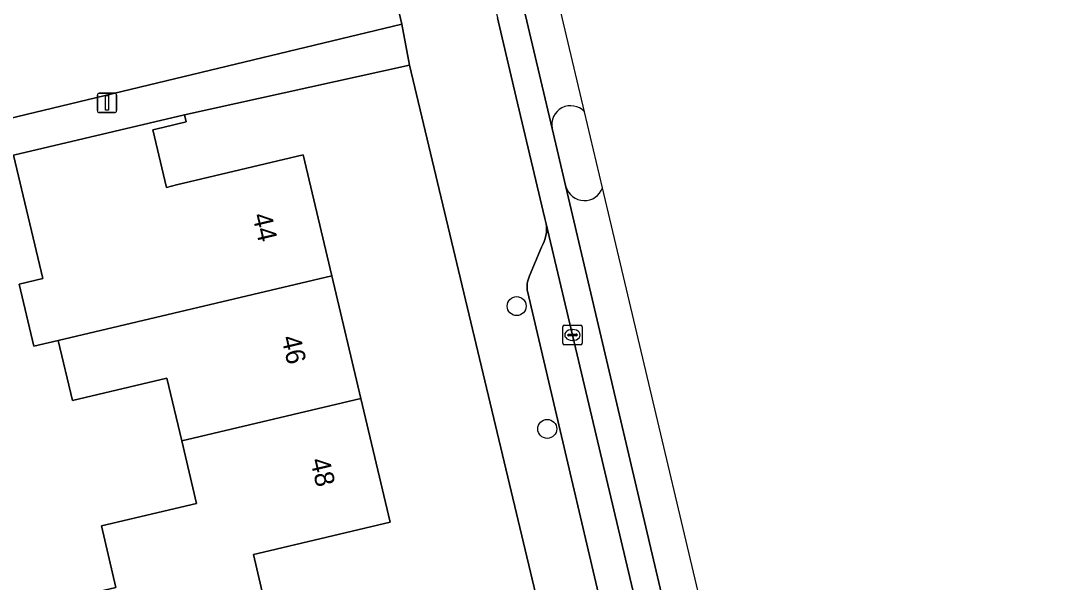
# Model space of a CAD drawing. Extents: x 157648 to 158502, y 379212 to 380938.
# Drawn here: x 158351.9 to 158406.1, y 380753.3 to 380782.3 of the extents above; entities that cross this region are included whole.
import ezdxf

# ---------------------------------------------------------------- set-up
doc = ezdxf.new("R2010")
doc.units = 0
for name, color, linetype in [('IMGEO_Boom', 7, 'Continuous'), ('IMGEO_Erf', 7, 'Continuous'), ('IMGEO_Kolk', 7, 'Continuous'), ('IMGEO_Lichtmast', 7, 'Continuous'), ('IMGEO_Muur', 7, 'Continuous'), ('IMGEO_Pand', 7, 'Continuous'), ('IMGEO_Pand_nummerreeks', 7, 'Continuous'), ('IMGEO_Parkeervlak_open', 7, 'Continuous'), ('IMGEO_Rijbaan_lokaal_gesloten', 7, 'Continuous'), ('IMGEO_Verkeerseiland_gesloten', 7, 'Continuous'), ('IMGEO_Voetpad_open', 7, 'Continuous')]:
    doc.layers.add(name, color=color, linetype=linetype)

msp = doc.modelspace()

# ---------------------------------------------------------------- linework, layer by layer
at = {"layer": 'IMGEO_Boom'}
for centre in [(158377.502, 380767.561), (158379.082, 380761.225)]:
    msp.add_circle(centre, 0.489, dxfattribs=at)
at = {"layer": 'IMGEO_Erf'}
for points in [[(158344.495, 380775.601), (158371.565, 380782.109), (158364.564, 380811.841), (158335.11, 380804.894)], [(158386.193, 380720.467), (158371.974, 380779.995), (158360.355, 380777.433), (158360.442, 380777.067), (158359.237, 380776.782), (158358.712, 380776.658), (158359.414, 380773.689), (158359.939, 380773.813), (158366.478, 380775.36), (158367.953, 380769.129), (158369.452, 380762.8), (158370.965, 380756.411), (158364.436, 380754.865), (158363.904, 380754.739), (158364.604, 380751.781)]]:
    msp.add_lwpolyline(points, dxfattribs=at)
msp.add_lwpolyline([(158359.442, 380763.845), (158354.563, 380762.69), (158353.829, 380765.787), (158352.57, 380765.489), (158351.809, 380768.699), (158353.031, 380768.988), (158351.526, 380775.342), (158345.772, 380773.91), (158346.369, 380771.409), (158341.972, 380770.361), (158344.716, 380758.699), (158344.825, 380758.725), (158346.296, 380752.55), (158346.717, 380750.663), (158348.795, 380751.153), (158351.178, 380751.713), (158356.81, 380753.039), (158356.059, 380756.217), (158360.973, 380757.381), (158360.208, 380760.612)], close=True, dxfattribs=at)
at = {"layer": 'IMGEO_Kolk'}
for p, q in [((158379.881, 380765.646), (158379.881, 380766.498)), ((158379.956, 380766.572), (158380.808, 380766.572)), ((158380.369, 380766.352), (158380.394, 380766.352)), ((158380.882, 380766.498), (158380.882, 380765.646)), ((158380.14, 380766.066), (158380.14, 380766.078)), ((158380.578, 380766.029), (158380.18, 380766.029)), ((158380.183, 380766.115), (158380.581, 380766.115)), ((158380.392, 380765.792), (158380.367, 380765.792)), ((158380.624, 380766.078), (158380.624, 380766.066)), ((158380.808, 380765.572), (158379.956, 380765.572))]:
    msp.add_line(p, q, dxfattribs=at)
for points in [[(158379.881, 380765.646), (158379.881, 380766.498)], [(158379.956, 380766.572), (158380.808, 380766.572)], [(158380.882, 380766.498), (158380.882, 380765.646)], [(158380.808, 380765.572), (158379.956, 380765.572)]]:
    msp.add_lwpolyline(points, dxfattribs=at)
for centre, radius, start, end in [((158379.958, 380766.496), 0.0765, 91.552, 178.448), ((158379.958, 380766.496), 0.0765, 91.552, 178.448), ((158380.806, 380766.496), 0.0765, 1.552, 88.448), ((158380.806, 380766.496), 0.0765, 1.552, 88.448), ((158380.18, 380766.075), 0.0403, 85.8775, 175.7526), ((158380.177, 380766.065), 0.0366, 178.938, 274.7102), ((158380.581, 380766.072), 0.043, 264.8664, 352.4533), ((158380.585, 380766.077), 0.0386, 1.7309, 96.639), ((158379.958, 380765.648), 0.0765, 181.552, 268.448), ((158379.958, 380765.648), 0.0765, 181.552, 268.448), ((158380.806, 380765.648), 0.0765, 271.552, 358.448), ((158380.806, 380765.648), 0.0765, 271.552, 358.448)]:
    msp.add_arc(centre, radius, start, end, dxfattribs=at)
for centre, major_axis, ratio, start_param, end_param in [((158380.368, 380766.072), (-0.387, 0.002), 0.722429, 4.712389, 7.853982), ((158380.393, 380766.072), (-0.39, 0.002), 0.717154, 1.570796, 4.712389)]:
    msp.add_ellipse(centre, major_axis=major_axis, ratio=ratio, start_param=start_param, end_param=end_param, dxfattribs=at)
at = {"layer": 'IMGEO_Lichtmast'}
for p, q in [((158355.847, 380777.648), (158355.847, 380778.448)), ((158355.847, 380778.448), (158355.847, 380777.648)), ((158355.947, 380778.548), (158356.737, 380778.548)), ((158356.737, 380778.548), (158355.947, 380778.548)), ((158356.837, 380778.448), (158356.837, 380777.648)), ((158356.837, 380777.648), (158356.837, 380778.448)), ((158356.737, 380777.548), (158355.947, 380777.548)), ((158355.947, 380777.548), (158356.737, 380777.548))]:
    msp.add_line(p, q, dxfattribs=at)
msp.add_lwpolyline([(158356.267, 380778.423), (158356.417, 380778.423), (158356.417, 380777.673), (158356.267, 380777.673), (158356.267, 380778.423)], dxfattribs=at)
for centre, start, end in [((158355.947, 380778.448), 90, 180), ((158355.947, 380778.448), 90, 180), ((158356.737, 380778.448), 0, 90), ((158356.737, 380778.448), 360, 90), ((158355.947, 380777.648), 180, 270), ((158355.947, 380777.648), 180, 270), ((158356.737, 380777.648), 270, 0), ((158356.737, 380777.648), 270, 0)]:
    msp.add_arc(centre, 0.1, start, end, dxfattribs=at)
at = {"layer": 'IMGEO_Muur'}
msp.add_lwpolyline([(158371.974, 380779.995), (158360.355, 380777.433)], dxfattribs=at)
at = {"layer": 'IMGEO_Pand'}
for points in [[(158367.953, 380769.129), (158366.478, 380775.36), (158359.939, 380773.813), (158359.414, 380773.689), (158358.712, 380776.658), (158359.237, 380776.782), (158360.442, 380777.067), (158360.355, 380777.433), (158351.526, 380775.342), (158353.031, 380768.988), (158351.809, 380768.699), (158352.57, 380765.489), (158353.829, 380765.787)], [(158360.208, 380760.612), (158369.452, 380762.8), (158367.953, 380769.129), (158353.829, 380765.787), (158354.563, 380762.69), (158359.442, 380763.845)], [(158363.904, 380754.739), (158364.436, 380754.865), (158370.965, 380756.411), (158369.452, 380762.8), (158360.208, 380760.612), (158360.973, 380757.381), (158356.059, 380756.217), (158356.81, 380753.039), (158351.178, 380751.713), (158348.795, 380751.153), (158346.717, 380750.663), (158347.448, 380747.566), (158351.909, 380748.618), (158357.541, 380749.95), (158357.751, 380750), (158364.64, 380751.63), (158366.401, 380752.04), (158366.363, 380752.198), (158365.137, 380751.907), (158364.604, 380751.781)]]:
    msp.add_lwpolyline(points, close=True, dxfattribs=at)
at = {"layer": 'IMGEO_Parkeervlak_open'}
msp.add_lwpolyline([(158384.193, 380750), (158379.023, 380771.812), (158379.039, 380771.67), (158379.043, 380771.512), (158379.034, 380771.353), (158379.01, 380771.197), (158378.972, 380771.043), (158378.92, 380770.892), (158378.855, 380770.748), (158378.778, 380770.609), (158378.168, 380769.129), (158378.123, 380769.029), (158378.087, 380768.926), (158378.06, 380768.82), (158378.043, 380768.712), (158378.035, 380768.602), (158378.037, 380768.493), (158378.05, 380768.384), (158378.059, 380768.331), (158380.399, 380758.354), (158381.979, 380751.622)], dxfattribs=at)
at = {"layer": 'IMGEO_Rijbaan_lokaal_gesloten'}
for points in [[(158372.618, 380812.974), (158372.618, 380812.974), (158370.865, 380812.579), (158379.338, 380776.722)], [(158381.005, 380777.591), (158372.618, 380812.974)], [(158380.048, 380773.723), (158392.483, 380720.813), (158391.081, 380720.484), (158391.17, 380720.101), (158395.769, 380701.192), (158395.959, 380700.392), (158397.319, 380700.727), (158399.427, 380691.868), (158404.09, 380671.121), (158406.127, 380671.591), (158396.431, 380712.503), (158381.934, 380773.67)]]:
    msp.add_lwpolyline(points, dxfattribs=at)
msp.add_lwpolyline([(158392.483, 380720.813), (158380.048, 380773.723), (158379.338, 380776.722), (158370.865, 380812.579), (158369.462, 380812.262), (158370.69, 380806.999), (158376.507, 380782.435), (158376.683, 380781.692), (158377.548, 380778.041), (158378.958, 380772.087), (158379.023, 380771.812), (158384.193, 380750), (158391.081, 380720.484)], close=True, dxfattribs=at)
for centre, radius, start, end in [((158380.291, 380776.926), 0.975, 42.9475, 192.1045), ((158380.999, 380773.992), 0.989, 195.8073, 340.9455)]:
    msp.add_arc(centre, radius, start, end, dxfattribs=at)
at = {"layer": 'IMGEO_Verkeerseiland_gesloten'}
for points in [[(158381.934, 380773.67), (158381.005, 380777.591)], [(158379.338, 380776.722), (158380.048, 380773.723)]]:
    msp.add_lwpolyline(points, dxfattribs=at)
for centre, radius, start, end in [((158380.291, 380776.926), 0.975, 42.9475, 192.1045), ((158380.999, 380773.992), 0.989, 195.8073, 340.9455)]:
    msp.add_arc(centre, radius, start, end, dxfattribs=at)
at = {"layer": 'IMGEO_Voetpad_open'}
for points in [[(158352.177, 380864.073), (158363.215, 380817.667), (158363.902, 380814.78), (158364.564, 380811.841), (158371.565, 380782.109), (158371.974, 380779.995), (158386.193, 380720.467)], [(158351.526, 380775.342), (158360.355, 380777.433), (158371.974, 380779.995), (158371.565, 380782.109), (158344.495, 380775.601)], [(158381.979, 380751.622), (158380.399, 380758.354), (158378.059, 380768.331), (158378.05, 380768.384), (158378.037, 380768.493), (158378.035, 380768.602), (158378.043, 380768.712), (158378.06, 380768.82), (158378.087, 380768.926), (158378.123, 380769.029), (158378.168, 380769.129), (158378.778, 380770.609), (158378.855, 380770.748), (158378.92, 380770.892), (158378.972, 380771.043), (158379.01, 380771.197), (158379.034, 380771.353), (158379.043, 380771.512), (158379.039, 380771.67), (158379.023, 380771.812), (158378.958, 380772.087), (158377.548, 380778.041), (158376.683, 380781.692), (158376.507, 380782.435)]]:
    msp.add_lwpolyline(points, dxfattribs=at)

# ---------------------------------------------------------------- texts
at = {"layer": 'IMGEO_Pand_nummerreeks'}
for s, rotation, p in [('44', 283.3219, (158363.844, 380772.251)), ('46', 283.3219, (158365.34, 380765.934)), ('48', 283.3211, (158366.835, 380759.615))]:
    msp.add_text(s, height=1, rotation=rotation, dxfattribs=at).set_placement(p)

doc.saveas('drawing.dxf')
